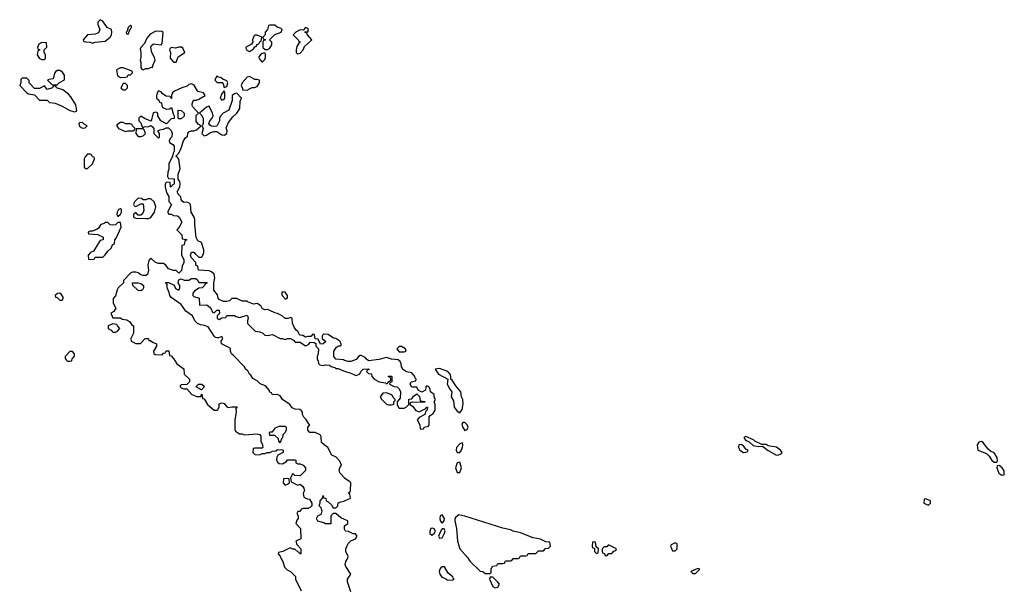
# Model space of a CAD drawing. Header units: inches. Extents: x 2701323 to 2964515, y 494916 to 722124.
# Tile 450 of 656: x 2867434 to 2875210, y 606870 to 611369. Entities that reach past the tile are written whole.
import ezdxf

# ---------------------------------------------------------------- set-up
doc = ezdxf.new("R2010")
doc.units = ezdxf.units.IN
doc.header["$MEASUREMENT"] = 0
for name, color, linetype in [('C8660', 7, 'Continuous'), ('C8661', 7, 'Continuous'), ('C8670', 7, 'Continuous')]:
    doc.layers.add(name, color=color, linetype=linetype)

msp = doc.modelspace()

# ---------------------------------------------------------------- linework, layer by layer
at = {"layer": 'C8660', "color": 2, "elevation": 2}
for points in [[(2868597.3, 610000), (2868612, 609972), (2868612.7, 609932.7), (2868634, 609910), (2868602, 609850), (2868603.6, 609843.6), (2868612.7, 609832.7), (2868630, 609832), (2868650, 609822), (2868679.6, 609819.6), (2868694, 609810), (2868714, 609770), (2868694, 609730), (2868674, 609710), (2868714, 609670), (2868718, 609638), (2868750, 609634), (2868754, 609630), (2868738, 609622), (2868734, 609590), (2868714, 609586), (2868711.6, 609511.6), (2868731.2, 609471.1), (2868731.3, 609450), (2868718, 609422), (2868711.2, 609388.9), (2868690, 609368), (2868670, 609388), (2868650, 609388), (2868610, 609402), (2868588.7, 609430), (2868570, 609444), (2868530, 609442), (2868506, 609450), (2868470, 609486), (2868452.7, 609467.3), (2868446.8, 609430), (2868451.3, 609390), (2868443.6, 609356.4), (2868431.3, 609348.7), (2868409.1, 609349.1), (2868390, 609353.2), (2868370, 609369), (2868350, 609375.3), (2868325.4, 609374.6), (2868311.6, 609368.4), (2868254, 609310), (2868254, 609290), (2868212, 609250), (2868203.6, 609236.4), (2868191.6, 609188.4), (2868172.7, 609167.3), (2868172, 609130), (2868192, 609090), (2868176.9, 609063.1), (2868154, 609050), (2868170, 609014), (2868230, 609014), (2868243.6, 609003.6), (2868279.6, 608999.6), (2868303.6, 608983.6), (2868319.6, 608959.6), (2868332, 608950), (2868332.7, 608892.7), (2868312, 608850), (2868314, 608830), (2868350, 608812), (2868387.3, 608812.7), (2868426, 608850), (2868450, 608852), (2868454, 608834), (2868466, 608834), (2868482, 608822), (2868514, 608810), (2868514, 608790), (2868492, 608750), (2868492.7, 608732.7), (2868503.6, 608723.6), (2868558, 608722), (2868570, 608734), (2868582, 608738), (2868590, 608754), (2868612.7, 608752.7), (2868618, 608718), (2868630, 608714), (2868650, 608694), (2868674, 608650), (2868731.2, 608611.1), (2868732, 608570), (2868774, 608530), (2868774, 608510), (2868752.7, 608487.3), (2868710, 608486), (2868702, 608478), (2868702, 608470), (2868710, 608462), (2868730, 608454), (2868752.7, 608452.7), (2868794, 608410), (2868832.7, 608392.7), (2868866, 608394), (2868866, 608406), (2868872.7, 608412.7), (2868878, 608378), (2868890, 608374), (2868918, 608330), (2868970, 608284.7), (2868990, 608284.7), (2868998, 608290), (2869008.7, 608310), (2869010, 608334), (2869030, 608342), (2869050, 608338), (2869070, 608312), (2869085.4, 608305.4), (2869110, 608311.3), (2869152.7, 608312.7), (2869142, 608298), (2869144.7, 608270), (2869132, 608210), (2869132.7, 608132.7), (2869138, 608118), (2869170, 608098), (2869190, 608098), (2869210, 608091.3), (2869310, 608098), (2869331.6, 608091.6), (2869339.6, 608079.6), (2869339.6, 608039.6), (2869352, 608010), (2869354, 607990), (2869350, 607986), (2869290, 607986), (2869278, 607982), (2869274, 607950), (2869290, 607934), (2869327.3, 607932.7), (2869350, 607942), (2869370, 607942), (2869388, 607952), (2869410, 607952), (2869430, 607962), (2869456.4, 607963.6), (2869470, 607974), (2869510, 607972), (2869514, 607970), (2869514, 607950), (2869471.6, 607928.4), (2869465.4, 607914.6), (2869462, 607890), (2869471.6, 607871.6), (2869483.6, 607863.6), (2869510, 607862), (2869540.4, 607879.6), (2869550, 607894), (2869607.3, 607892.7), (2869614, 607890), (2869614, 607870), (2869630, 607862), (2869650, 607862), (2869672, 607850), (2869690.7, 607830.7), (2869690, 607808), (2869650, 607766), (2869608, 607768), (2869590, 607786), (2869574, 607750), (2869578, 607718), (2869630, 607692), (2869650, 607702), (2869670, 607682), (2869678, 607670), (2869682, 607650), (2869674, 607630), (2869678, 607598), (2869704.7, 607584.7), (2869722, 607582), (2869742, 607550), (2869742, 607530), (2869730, 607518), (2869711.2, 607508.9), (2869672.7, 607507.3), (2869658, 607502), (2869650, 607486), (2869630, 607486), (2869622, 607470), (2869634, 607450), (2869634, 607430), (2869623.6, 607416.4), (2869614, 607390), (2869651.6, 607351.6), (2869654, 607270), (2869614, 607250), (2869623.6, 607223.6), (2869654, 607190), (2869654, 607150), (2869646, 607150), (2869642, 607162), (2869630, 607166), (2869608, 607188), (2869592, 607188), (2869570, 607198), (2869511.6, 607168.4), (2869478, 607162), (2869474, 607150), (2869491.6, 607131.6), (2869498, 607110), (2869512, 607090), (2869526.4, 607046.4), (2869545.4, 607025.4), (2869574, 607010), (2869611.6, 606971.6), (2869612, 606950), (2869658, 606858)], [(2870000, 608678.6), (2869990, 608682), (2869930, 608688), (2869915.3, 608710), (2869915.3, 608750), (2869936.4, 608783.6), (2869952, 608792), (2869968, 608792), (2869976.4, 608803.6), (2869962, 608830), (2869931.9, 608851.9), (2869913.6, 608853.6), (2869870, 608882), (2869830, 608886), (2869822, 608870), (2869822, 608850), (2869851.6, 608828.4), (2869831.6, 608808.4), (2869810, 608806), (2869790, 608846), (2869767.3, 608847.3), (2869762, 608882), (2869750, 608886), (2869732, 608868), (2869710, 608868), (2869690, 608862), (2869670, 608875.3), (2869650, 608878), (2869643.1, 608883.1), (2869630, 608906), (2869616.4, 608916.4), (2869600.4, 608940.4), (2869587.3, 608972.7), (2869586, 609010), (2869578, 609018), (2869552, 609008), (2869530, 609008), (2869508, 609030), (2869470, 609048.7), (2869450, 609053.2), (2869410, 609073.2), (2869390, 609079), (2869370, 609078), (2869350, 609088), (2869338, 609110), (2869310, 609128), (2869283.1, 609123.1), (2869238, 609138), (2869230, 609146), (2869190, 609146), (2869150, 609166), (2869110, 609166), (2869091.6, 609148.4), (2869070, 609142), (2869043.1, 609143.1), (2869010, 609158), (2869002, 609170), (2868996.4, 609196.4), (2868967.3, 609232.7), (2868966, 609290), (2868974, 609330), (2868970, 609358), (2868950, 609378), (2868930, 609386), (2868846, 609390), (2868842, 609422), (2868826, 609430), (2868826, 609450), (2868788, 609490), (2868782, 609510), (2868790, 609534), (2868810, 609534), (2868819.6, 609519.6), (2868850, 609494), (2868870, 609494), (2868878, 609502), (2868888, 609530), (2868888, 609550), (2868870, 609608), (2868842, 609622), (2868828.4, 609648.4), (2868816, 609750), (2868817.2, 609790), (2868813.2, 609810), (2868788.7, 609850), (2868782, 609910), (2868770, 609922), (2868750, 609928.7), (2868730, 609926), (2868716.4, 609936.4), (2868708.4, 609948.4), (2868706, 609970), (2868686, 609990), (2868682, 610000)], [(2870000, 607748.6), (2869998, 607750), (2869962, 607790), (2869958, 607810), (2869962, 607830), (2869975.3, 607850), (2869963.1, 607883.1), (2869934, 607914), (2869898, 607930), (2869868, 607990), (2869838, 608010), (2869818, 608030), (2869814.6, 608074.6), (2869806, 608090), (2869768.4, 608108.4), (2869726, 608110), (2869710, 608126), (2869708.4, 608151.6), (2869726, 608170), (2869716.4, 608176.4), (2869693.6, 608213.6), (2869678, 608230), (2869668.7, 608250), (2869668, 608270), (2869660.4, 608280.4), (2869646, 608290), (2869610, 608294), (2869584.7, 608304.7), (2869568, 608330), (2869508.8, 608368.9), (2869490, 608398), (2869470, 608408), (2869430, 608406), (2869422, 608422), (2869410, 608426), (2869403.1, 608443.1), (2869376.5, 608476.5), (2869334, 608494), (2869310, 608518), (2869276.4, 608536.4), (2869260.4, 608560.4), (2869248, 608570), (2869234.6, 608594.6), (2869218, 608610), (2869210, 608626), (2869120.4, 608720.4), (2869106, 608730), (2869098, 608750), (2869098, 608770), (2869090, 608778), (2869028.8, 608808.9), (2869026, 608830), (2869038, 608850), (2869030, 608866), (2869003.6, 608856.4), (2868990, 608855.3), (2868980.2, 608860.2), (2868969.1, 608869.1), (2868922, 608942), (2868894.6, 608954.6), (2868862, 608958), (2868838, 608970), (2868818, 608990), (2868798, 609030), (2868746.8, 609066.8), (2868710, 609119), (2868630, 609175.3), (2868619, 609190), (2868614.6, 609214.6), (2868598, 609250), (2868598, 609278), (2868586, 609294), (2868610, 609292), (2868652.7, 609272.7), (2868665.4, 609245.4), (2868690, 609234), (2868698, 609250), (2868698, 609270), (2868686, 609290), (2868687.3, 609307.3), (2868690, 609314), (2868700.4, 609319.6), (2868710, 609322), (2868732.7, 609312.7), (2868770, 609312), (2868790, 609324.7), (2868823.6, 609323.6), (2868836.9, 609316.9), (2868850, 609294), (2868910, 609294), (2868914, 609290), (2868898, 609282), (2868894, 609270), (2868874, 609250), (2868850, 609249), (2868815.3, 609224.7), (2868802, 609210), (2868802, 609190), (2868810, 609182), (2868850.8, 609170.8), (2868854, 609114), (2868910, 609116), (2868922, 609110), (2868944.7, 609090), (2868958, 609058), (2868970, 609054), (2868990, 609074), (2869010, 609074), (2869012, 609048), (2868994, 609030), (2868994, 609010), (2869010, 609002), (2869030, 609014), (2869062, 609018), (2869070, 609032), (2869130, 609032), (2869143.6, 609023.6), (2869170, 609018), (2869230, 609034), (2869238, 609018), (2869232, 608990), (2869234, 608970), (2869294, 608910), (2869330, 608904.7), (2869353.7, 608893.7), (2869370, 608878), (2869390, 608874.8), (2869430, 608882), (2869490, 608852), (2869510, 608852), (2869530, 608842), (2869548.8, 608851.1), (2869571.6, 608851.6), (2869596.9, 608836.9), (2869610, 608822), (2869650, 608822), (2869690, 608792), (2869715.3, 608804.7), (2869730, 608822), (2869759.6, 608819.6), (2869772.7, 608812.7), (2869774, 608790), (2869794, 608770), (2869792, 608730), (2869782, 608710), (2869782, 608690), (2869791.6, 608671.6), (2869792.7, 608652.7), (2869803.6, 608643.6), (2869830, 608638), (2869850, 608642), (2869879.6, 608639.6), (2869894, 608630), (2869922, 608622), (2869930, 608614), (2869950, 608614), (2869990, 608596), (2870000, 608593)], [(2870000, 607421.8), (2869970, 607435.3), (2869930, 607468), (2869910, 607468), (2869892, 607450), (2869890, 607388), (2869850, 607388), (2869836.4, 607396.4), (2869788.8, 607408.9), (2869778, 607430), (2869788.8, 607451.1), (2869815.3, 607464.7), (2869818, 607470), (2869822, 607490), (2869818, 607502), (2869813.6, 607513.6), (2869798, 607530), (2869807.3, 607552.7), (2869808, 607570), (2869826, 607590), (2869830, 607612), (2869834, 607594), (2869852, 607590), (2869854, 607570), (2869870, 607562), (2869896.9, 607536.9), (2869910, 607514), (2869930, 607514), (2869946, 607530), (2869950, 607552), (2869970, 607562), (2869994.6, 607565.4), (2870000, 607568)], [(2870000, 607346), (2869998, 607350), (2869998, 607370), (2870000, 607371.4)]]:
    msp.add_lwpolyline(points, dxfattribs=at)
for points in [[(2868370, 609958), (2868342, 609930), (2868334, 609910), (2868338, 609898), (2868350, 609894), (2868390, 609914), (2868410, 609914), (2868415.3, 609864.7), (2868410, 609846), (2868390, 609826), (2868370, 609826), (2868350, 609846), (2868334, 609830), (2868334, 609810), (2868350, 609802), (2868430, 609798), (2868450, 609798), (2868470, 609806), (2868498, 609850), (2868508, 609890), (2868495.3, 609930), (2868470, 609955.3), (2868444.7, 609955.3), (2868430, 609946), (2868410, 609946), (2868396.4, 609956.4)], [(2868230, 609875.3), (2868214, 609870), (2868204.7, 609850), (2868202, 609830), (2868210, 609814), (2868230, 609834), (2868238, 609850), (2868238, 609870)], [(2868230, 609766), (2868210, 609766), (2868191.6, 609748.4), (2868170, 609746), (2868148.4, 609748.4), (2868130, 609766), (2868110, 609766), (2868102, 609758), (2868074, 609750), (2868056.9, 609723.1), (2868045.4, 609714.6), (2868010, 609698), (2867990, 609698), (2867974, 609690), (2867978, 609678), (2868050, 609672), (2868094, 609650), (2868092, 609630), (2868070, 609626), (2868018, 609542), (2867994, 609530), (2867974, 609510), (2867978, 609478), (2868010, 609474), (2868022, 609478), (2868030, 609494), (2868090, 609494), (2868110, 609512), (2868130, 609542), (2868155.3, 609564.7), (2868166, 609590), (2868182, 609598), (2868186, 609630), (2868196.4, 609643.6), (2868235.3, 609730)], [(2868390, 609228), (2868368.8, 609228.9), (2868328, 609270), (2868326, 609290), (2868370.9, 609290.9), (2868390, 609284.7), (2868410.8, 609270.8), (2868412, 609250), (2868403.6, 609236.4)], [(2867750, 609208), (2867732.7, 609207.3), (2867714, 609190), (2867718, 609178), (2867730, 609174), (2867750, 609154), (2867770, 609154), (2867776.4, 609163.6), (2867776.4, 609176.4), (2867760.4, 609200.4)], [(2869510, 609219), (2869502.8, 609210), (2869506.8, 609190), (2869530, 609164.7), (2869536.4, 609163.6), (2869548, 609172), (2869548.7, 609190), (2869530, 609217.2)], [(2868170, 608966), (2868134, 608950), (2868134, 608930), (2868156.9, 608916.9), (2868170, 608902), (2868190, 608902), (2868206, 608910), (2868226, 608930), (2868206, 608950), (2868202, 608962)], [(2867850, 608748), (2867830, 608748), (2867792, 608710), (2867792.7, 608692.7), (2867802, 608682), (2867812.7, 608672.7), (2867830, 608672), (2867846, 608674), (2867848.4, 608691.6), (2867867.3, 608712.7), (2867868, 608730)], [(2868870, 608446), (2868828.4, 608468.4), (2868828, 608472), (2868846, 608490), (2868871.3, 608491.3), (2868892.7, 608472.7)], [(2869490, 608028), (2869480.4, 608040.4), (2869478, 608058), (2869450, 608086), (2869410, 608086), (2869406, 608110), (2869410, 608114), (2869430, 608114), (2869455.3, 608144.7), (2869482, 608158), (2869530, 608158), (2869538, 608150), (2869538, 608130), (2869531, 608109), (2869512, 608090), (2869510, 608066), (2869502, 608058)], [(2869550, 607746), (2869518, 607742), (2869514, 607710), (2869530, 607694), (2869550, 607702), (2869566, 607710), (2869562, 607742)]]:
    msp.add_lwpolyline(points, close=True, dxfattribs=at)
at = {"layer": 'C8661', "color": 2, "elevation": 2}
for points in [[(2868070, 611368.7), (2868051.3, 611350), (2868051.3, 611330), (2868066.8, 611290), (2868055.5, 611264.5), (2868030, 611253.2), (2867970, 611248), (2867934, 611210), (2867938, 611198), (2867952.7, 611192.7), (2867990, 611192), (2868010, 611182), (2868030, 611191.3), (2868110, 611198), (2868148, 611230), (2868158, 611250), (2868162, 611270), (2868158, 611290), (2868126, 611306), (2868090, 611358)], [(2868310, 611326), (2868290, 611306), (2868282, 611278), (2868274, 611270), (2868278, 611258), (2868290, 611254), (2868306, 611294), (2868310, 611294), (2868318, 611310), (2868318, 611318)], [(2868510, 611278), (2868465.4, 611254.6), (2868436.9, 611223.1), (2868419.8, 611180.2), (2868392, 611150), (2868385.4, 611134.6), (2868391.2, 611108.9), (2868391.3, 611070), (2868384.7, 611050), (2868391.3, 611030), (2868392, 610992), (2868398, 610978), (2868410, 610974), (2868430, 610982), (2868450, 610982), (2868474, 610994), (2868486, 610994), (2868486, 611006), (2868504, 611050), (2868499, 611070), (2868477.2, 611110), (2868468.7, 611151.3), (2868474, 611166), (2868490, 611178), (2868550, 611171.3), (2868560.4, 611179.6), (2868567.3, 611267.3), (2868556.4, 611276.4)], [(2869450, 611326), (2869410, 611326), (2869398, 611322), (2869392, 611290), (2869372, 611270), (2869371.6, 611248.4), (2869354, 611230), (2869358, 611218), (2869374, 611210), (2869358, 611202), (2869354, 611190), (2869354, 611150), (2869372.7, 611132.7), (2869390, 611132), (2869410, 611144.7), (2869426, 611170), (2869426, 611190), (2869406, 611210), (2869450, 611252), (2869498, 611270), (2869506, 611290), (2869498, 611298), (2869468.4, 611308.4)], [(2869690, 611306), (2869674, 611286), (2869650, 611288), (2869614, 611270), (2869594, 611250), (2869634, 611210), (2869638, 611198), (2869652, 611190), (2869638, 611182), (2869623.6, 611156.4), (2869618, 611130), (2869618, 611110), (2869630, 611098), (2869650, 611104.7), (2869674, 611130), (2869682, 611158), (2869742, 611210), (2869706, 611250), (2869702, 611262), (2869686, 611270), (2869686, 611274), (2869710, 611274), (2869715.3, 611290), (2869710, 611298)], [(2869310, 611246), (2869290, 611246), (2869282, 611238), (2869272, 611210), (2869274, 611190), (2869265.4, 611174.6), (2869218, 611150), (2869227.3, 611127.3), (2869250, 611118), (2869280.4, 611139.6), (2869290, 611154), (2869302, 611158), (2869307.3, 611172.7), (2869322, 611178), (2869330, 611194), (2869342, 611198), (2869346, 611230)], [(2867610, 611188), (2867585.4, 611174.6), (2867574, 611150), (2867578, 611138), (2867594, 611130), (2867578, 611122), (2867572, 611090), (2867590, 611062), (2867610, 611054), (2867630, 611054), (2867638, 611062), (2867638, 611090), (2867626, 611110), (2867626, 611130), (2867647.3, 611152.7), (2867646, 611186)], [(2868712.7, 611152.7), (2868690, 611152.3), (2868664.7, 611144.7), (2868630, 611148), (2868621, 611139), (2868618, 611130), (2868626, 611110), (2868623.6, 611063.6), (2868650, 611034), (2868670, 611034), (2868685.6, 611074.4), (2868738, 611110), (2868723.1, 611143.1)], [(2869370, 611106), (2869342, 611098), (2869323.6, 611076.4), (2869322, 611070), (2869330, 611054), (2869350, 611034), (2869370, 611054), (2869375.3, 611070), (2869375.3, 611095.3)], [(2867750, 610968.7), (2867730, 610968), (2867719.6, 610960.4), (2867710, 610946), (2867698, 610902), (2867663.6, 610896.4), (2867654, 610890), (2867690, 610854), (2867730, 610854), (2867748, 610872), (2867787.3, 610892.7), (2867788, 610930), (2867773.2, 610953.2)], [(2868250, 610989), (2868230, 610989), (2868203.5, 610976.5), (2868198, 610970), (2868206.8, 610926.8), (2868230, 610911.3), (2868270, 610914), (2868282, 610918), (2868290, 610934), (2868310, 610934), (2868326, 610950), (2868322, 610962)], [(2867452.7, 610907.3), (2867443.6, 610896.4), (2867442, 610870), (2867434, 610850), (2867490, 610792), (2867503.6, 610783.6), (2867550, 610774), (2867590, 610732), (2867650, 610734), (2867670, 610714), (2867714, 610710), (2867770, 610686), (2867830, 610650.8), (2867870, 610642), (2867886, 610650), (2867876.5, 610696.5), (2867838.6, 610758.6), (2867820.2, 610780.2), (2867774, 610814), (2867726, 610830), (2867722, 610842), (2867710, 610846), (2867698, 610842), (2867694, 610830), (2867650, 610818), (2867630, 610846), (2867590, 610826), (2867550, 610826), (2867509.1, 610869.1), (2867508, 610888), (2867490, 610906)], [(2868990, 610926), (2868974, 610890), (2868992.7, 610872.7), (2869032, 610872), (2869042, 610862), (2869050, 610834), (2869070, 610842), (2869078, 610870), (2869070, 610886), (2869039, 610899), (2869026, 610910), (2868998, 610918)], [(2869250, 610919), (2869230, 610915.3), (2869192, 610870), (2869182, 610850), (2869194, 610826), (2869194, 610814), (2869230, 610812), (2869250, 610822), (2869270, 610832), (2869287.3, 610832.7), (2869310, 610842), (2869328, 610870), (2869328, 610890), (2869310, 610897.2), (2869290, 610895.3)], [(2868270, 610866), (2868250, 610866), (2868234, 610830), (2868250, 610814), (2868270, 610814), (2868286, 610830), (2868286, 610850)], [(2869050, 610806), (2869030, 610786), (2869018, 610750), (2869030, 610732), (2869050, 610742), (2869055.3, 610750), (2869055.3, 610790)], [(2869150, 610788), (2869130, 610784), (2869111.3, 610770), (2869111.3, 610730), (2869084.7, 610655.3), (2869042, 610630), (2869016.9, 610603.1), (2869011.3, 610590), (2869010.8, 610569.2), (2868990, 610528.7), (2868970, 610524), (2868950, 610528.7), (2868935.3, 610535.3), (2868928.4, 610548.4), (2868935.3, 610570), (2868955.3, 610590), (2868962, 610610), (2868958, 610630), (2868930, 610686), (2868910, 610678), (2868854, 610630), (2868870, 610614), (2868882, 610590), (2868882, 610550), (2868874, 610530), (2868882, 610510), (2868872, 610470), (2868890, 610452), (2868910, 610458), (2868940.9, 610479.1), (2868970, 610486.8), (2868990, 610486.8), (2869030, 610459.1), (2869050, 610458), (2869069.2, 610470), (2869072.7, 610490), (2869064.7, 610515.3), (2869082.7, 610557.3), (2869117.2, 610602.8), (2869150, 610631.3), (2869171.9, 610668.1), (2869175.3, 610724.7), (2869186, 610750)], [(2868690, 610586), (2868686, 610590), (2868686, 610654), (2868710, 610652), (2868732, 610630), (2868732, 610608), (2868710, 610586)], [(2867930, 610558), (2867905.4, 610554.6), (2867902, 610550), (2867905.4, 610525.4), (2867930, 610512), (2867950, 610514), (2867966, 610530), (2867943.1, 610543.1)], [(2868250, 610558), (2868230, 610558), (2868202, 610538), (2868202, 610530), (2868214, 610510), (2868270, 610484.7), (2868288.7, 610491.3), (2868328, 610492), (2868342, 610498), (2868346, 610510), (2868326, 610530), (2868322, 610542), (2868307.3, 610547.3), (2868270, 610546)], [(2868410, 610508), (2868354, 610506), (2868351.3, 610470), (2868370, 610446.8), (2868390, 610446), (2868410, 610451.3), (2868428.7, 610470), (2868418, 610498)], [(2867990, 610306), (2867970, 610306), (2867950, 610286), (2867942, 610270), (2867943.6, 610203.6), (2867950, 610194), (2867970, 610194), (2868008, 610230), (2868026, 610270), (2868022, 610282), (2868010, 610286), (2868002, 610302)]]:
    msp.add_lwpolyline(points, close=True, dxfattribs=at)
msp.add_lwpolyline([(2868682, 610000), (2868678, 610010), (2868698, 610050), (2868702, 610070), (2868698, 610090), (2868686, 610110), (2868686, 610150), (2868701.2, 610190), (2868690, 610266), (2868680.4, 610280.4), (2868666, 610290), (2868690, 610314), (2868710, 610354), (2868728.4, 610411.6), (2868743.1, 610436.9), (2868758, 610450), (2868762, 610470), (2868770, 610482), (2868788.4, 610491.6), (2868810, 610491.3), (2868830, 610498), (2868866, 610530), (2868843.1, 610543.1), (2868828.4, 610568.4), (2868828.8, 610611.1), (2868846, 610630), (2868800.2, 610680.2), (2868795.3, 610690), (2868796.4, 610703.6), (2868807.3, 610732.7), (2868830, 610734), (2868850, 610742), (2868898, 610770), (2868886, 610790), (2868842, 610802), (2868812.3, 610852.3), (2868790, 610862), (2868770, 610858), (2868756, 610844), (2868714, 610830), (2868656.9, 610803.1), (2868642, 610790), (2868632, 610770), (2868634, 610746), (2868630, 610746), (2868622, 610762), (2868590, 610766), (2868563.1, 610783.1), (2868550, 610798), (2868530, 610806), (2868523.6, 610796.4), (2868514, 610770), (2868514, 610750), (2868532.7, 610732.7), (2868538, 610718), (2868552.7, 610712.7), (2868558, 610678), (2868590, 610662), (2868616.4, 610663.6), (2868634, 610674), (2868645.4, 610625.4), (2868654, 610610), (2868652.7, 610587.3), (2868630, 610586), (2868592.7, 610547.3), (2868548.8, 610568.9), (2868526, 610610), (2868526, 610630), (2868510, 610638), (2868487.3, 610632.7), (2868471.6, 610568.4), (2868425.2, 610585.2), (2868390, 610606), (2868374, 610590), (2868374, 610570), (2868390, 610554), (2868402, 610522), (2868410, 610514), (2868418, 610522), (2868454.6, 610525.4), (2868470, 610532), (2868483.6, 610523.6), (2868494, 610510), (2868494, 610470), (2868530, 610434), (2868538, 610442), (2868538, 610470), (2868526, 610490), (2868540.4, 610499.6), (2868570, 610504.7), (2868590, 610514), (2868610, 610514), (2868630, 610494), (2868638, 610470), (2868636, 610444), (2868622, 610430), (2868614, 610410), (2868618, 610398), (2868643.6, 610383.6), (2868654, 610370), (2868654, 610330), (2868645.4, 610314.6), (2868642, 610290), (2868611, 610230), (2868611.3, 610188.7), (2868603.6, 610163.6), (2868602, 610130), (2868610, 610114), (2868652.7, 610112.7), (2868652.7, 610072.7), (2868650, 610066), (2868638, 610062), (2868630, 610046), (2868626, 610050), (2868622, 610082), (2868590, 610086), (2868582, 610070), (2868582, 610050), (2868590, 610014), (2868597.3, 610000)], dxfattribs=at)
at = {"layer": 'C8670', "color": 2, "elevation": 2}
for points in [[(2870450, 608788.7), (2870430, 608788), (2870412, 608770), (2870430, 608744.7), (2870470, 608744.7), (2870486, 608750), (2870482, 608770)], [(2870750, 608614), (2870714, 608610), (2870742, 608570), (2870814, 608530), (2870811, 608490), (2870830, 608451.3), (2870846, 608430), (2870841, 608390), (2870858.8, 608358.8), (2870866, 608310), (2870890, 608278), (2870910, 608264.7), (2870929.3, 608290.7), (2870935.5, 608335.5), (2870933.2, 608370), (2870922, 608390), (2870918, 608430), (2870877.5, 608477.5), (2870850, 608522), (2870838, 608530), (2870839, 608550), (2870832.7, 608570), (2870814, 608590)], [(2870330, 608422), (2870301, 608419), (2870282, 608390), (2870291.6, 608371.6), (2870330, 608332), (2870346.4, 608326.4), (2870370, 608326), (2870388, 608332), (2870388.8, 608351.1), (2870398, 608362), (2870398, 608370), (2870384.7, 608384.7), (2870379, 608399), (2870366, 608410)], [(2870950, 608188), (2870932.7, 608187.3), (2870926, 608174), (2870930, 608154), (2870950, 608124.7), (2870968.4, 608131.6), (2870975.3, 608150), (2870968, 608170)], [(2870930, 608026), (2870910, 608018), (2870884.7, 607990), (2870881, 607970), (2870890, 607952), (2870910, 607952), (2870922, 607970), (2870930, 607994), (2870933.2, 608010)], [(2873133.6, 608013.6), (2873114, 608010), (2873112, 607990), (2873122, 607970), (2873150, 607952), (2873170, 607954), (2873182, 607958), (2873186, 607970), (2873170, 607978), (2873156.5, 607996.5)], [(2873170, 608078), (2873154, 608070), (2873167.1, 608047.1), (2873196, 608036), (2873226.8, 608006.8), (2873270, 607998), (2873299.6, 607999.6), (2873346, 607966), (2873410, 607931), (2873430, 607931.3), (2873450, 607942), (2873455.3, 607950), (2873441.2, 607970), (2873410, 607994), (2873344.7, 608004.7), (2873330, 608012.7), (2873294, 608014), (2873239, 608039), (2873228, 608050)], [(2875030, 608037.2), (2875008.2, 608031.8), (2874994.8, 608010), (2875002, 607970), (2875070, 607942), (2875090, 607922), (2875110, 607892), (2875130, 607874), (2875150, 607874), (2875155.3, 607884.7), (2875154, 607910), (2875130, 607948.7), (2875102, 607962), (2875080.9, 607980.9), (2875042, 608030)], [(2870910, 607874), (2870890, 607868), (2870876, 607830), (2870890, 607792), (2870910, 607792), (2870922.7, 607830)], [(2875170, 607848), (2875154, 607846), (2875152, 607830), (2875166.8, 607786.8), (2875190, 607771.3), (2875210, 607774), (2875210, 607806), (2875193.2, 607830)], [(2874590, 607586), (2874578, 607582), (2874574, 607550), (2874610, 607534), (2874626, 607550), (2874626, 607570)], [(2870770, 607458), (2870754, 607450), (2870752, 607430), (2870754, 607410), (2870770, 607394), (2870786, 607410), (2870788, 607430)], [(2870902, 607458), (2870878.8, 607441.2), (2870871, 607430), (2870870.6, 607410), (2870882.4, 607350), (2870890.6, 607250.6), (2870911.2, 607191.1), (2870970, 607122), (2870990, 607092), (2871070, 607014), (2871091.6, 607011.6), (2871110, 606994), (2871150, 606994), (2871156.4, 607003.6), (2871158, 607030), (2871167.3, 607052.7), (2871202, 607058), (2871210, 607074), (2871250, 607074), (2871262, 607078), (2871270, 607094), (2871310, 607094), (2871322, 607098), (2871330, 607114), (2871370, 607114), (2871382, 607118), (2871390, 607134), (2871430, 607134), (2871442, 607138), (2871450, 607154), (2871510, 607154), (2871530, 607174), (2871570, 607174), (2871587.3, 607192.7), (2871610, 607194), (2871626, 607210), (2871622, 607242), (2871590, 607246), (2871547.3, 607267.3), (2871490, 607278), (2871390, 607315.3), (2871330, 607329), (2871310, 607339), (2871250, 607354), (2870950, 607449.3)], [(2870694, 607354), (2870682, 607350), (2870672, 607330), (2870672, 607310), (2870690, 607298), (2870708, 607310), (2870718, 607330), (2870708, 607348)], [(2870770, 607348), (2870762, 607338), (2870742, 607290), (2870750, 607274), (2870770, 607278), (2870790, 607314), (2870793.2, 607333.2), (2870787.3, 607347.3)], [(2871970, 607246), (2871958, 607242), (2871954, 607210), (2871958, 607198), (2871974, 607194), (2871974, 607170), (2871990, 607154), (2872002, 607158), (2872006, 607190), (2871986, 607206), (2871982, 607242)], [(2872610, 607238), (2872578, 607222), (2872574, 607210), (2872590, 607174), (2872610, 607174), (2872626, 607190), (2872626, 607230)], [(2872090, 607218), (2872082, 607218), (2872070, 607206), (2872050, 607206), (2872034, 607190), (2872034, 607170), (2872038, 607158), (2872052.7, 607152.7), (2872058, 607138), (2872070, 607134), (2872087.3, 607152.7), (2872110, 607154), (2872127.3, 607172.7), (2872142, 607178), (2872146, 607190)], [(2870790, 607048), (2870770, 607048), (2870759.6, 607040.4), (2870751.2, 607028.9), (2870746, 607010), (2870751.3, 606990), (2870767.1, 606967.1), (2870796, 606956), (2870810, 606944.7), (2870850, 606942), (2870866, 606950), (2870858, 606958), (2870855.3, 606970), (2870819, 606999)], [(2872790, 607035.3), (2872734, 607010), (2872750, 606994), (2872770, 606994), (2872806, 607030)], [(2871170, 606966), (2871150, 606966), (2871144.7, 606950), (2871170, 606891.3), (2871190, 606882.8), (2871210, 606887.3), (2871222, 606910), (2871208.7, 606930)]]:
    msp.add_lwpolyline(points, close=True, dxfattribs=at)
for points in [[(2870000, 608593), (2870050, 608578), (2870090, 608558), (2870118, 608570), (2870130, 608594), (2870146, 608610), (2870190, 608612), (2870192.7, 608607.3), (2870178, 608602), (2870174, 608590), (2870190, 608574), (2870212.7, 608572.7), (2870214, 608550), (2870234, 608530), (2870274, 608510), (2870322, 608502), (2870330, 608494), (2870342, 608498), (2870347.3, 608512.7), (2870362, 608518), (2870366, 608530), (2870362, 608542), (2870347.3, 608547.3), (2870347.3, 608552.7), (2870370, 608554), (2870374, 608550), (2870374, 608510), (2870358, 608502), (2870354, 608490), (2870392.7, 608472.7), (2870414, 608470), (2870430, 608454), (2870442, 608430), (2870439.6, 608380.4), (2870414, 608350), (2870414, 608330), (2870425.4, 608305.4), (2870430, 608302), (2870470, 608302), (2870486, 608310), (2870506, 608330), (2870507.3, 608372.7), (2870530, 608374), (2870543.1, 608396.9), (2870570, 608414), (2870592, 608392), (2870598, 608358), (2870632.7, 608352.7), (2870630, 608346), (2870532.7, 608347.3), (2870518, 608342), (2870514, 608330), (2870536.9, 608316.9), (2870562.8, 608282.8), (2870590, 608271.3), (2870642, 608298), (2870647.3, 608312.7), (2870654, 608310), (2870651.6, 608288.4), (2870642, 608278), (2870634, 608250), (2870590, 608228), (2870572, 608210), (2870594, 608170), (2870598, 608138), (2870610, 608134), (2870622, 608138), (2870628, 608152), (2870662, 608158), (2870667.3, 608172.7), (2870668, 608232), (2870676.4, 608243.6), (2870700.4, 608259.6), (2870714.6, 608285.4), (2870715.3, 608330), (2870706, 608350), (2870718, 608370), (2870708.4, 608388.4), (2870706, 608410), (2870678, 608430), (2870675.3, 608450), (2870666, 608470), (2870650, 608478), (2870642, 608470), (2870638, 608442), (2870610, 608426), (2870582, 608442), (2870570, 608466), (2870530, 608466), (2870518, 608490), (2870526, 608510), (2870562, 608518), (2870566, 608530), (2870558, 608538), (2870555.3, 608550), (2870530, 608579), (2870488.4, 608588.4), (2870458, 608610), (2870458, 608618), (2870448.4, 608628.4), (2870448, 608650), (2870438, 608670), (2870422, 608682), (2870370, 608688), (2870330, 608702), (2870270, 608684), (2870190, 608674), (2870169.3, 608689.3), (2870162, 608702), (2870130, 608718), (2870122, 608718), (2870110, 608708), (2870090, 608684), (2870050, 608668.7), (2870028.8, 608668.9), (2870000, 608678.6)], [(2870000, 607568), (2870046, 607590), (2870042, 607622), (2870028.7, 607630), (2870042, 607638), (2870046, 607650), (2870048, 607710), (2870040.4, 607720.4), (2870000, 607748.6)], [(2870000, 607371.4), (2870026, 607390), (2870026, 607410), (2870000, 607421.8)], [(2870048, 606850), (2870022, 606930), (2870022, 606950), (2870048, 606990), (2870008.7, 607050), (2870004.7, 607064.7), (2870008.7, 607090), (2870022, 607110), (2870028, 607130), (2870008.4, 607168.4), (2870008.8, 607191.1), (2870027.3, 607232.7), (2870050, 607254), (2870086, 607270), (2870098, 607290), (2870087.3, 607307.3), (2870068.4, 607308.4), (2870030, 607328), (2870008, 607330), (2870000, 607346)]]:
    msp.add_lwpolyline(points, dxfattribs=at)

doc.saveas('drawing.dxf')
